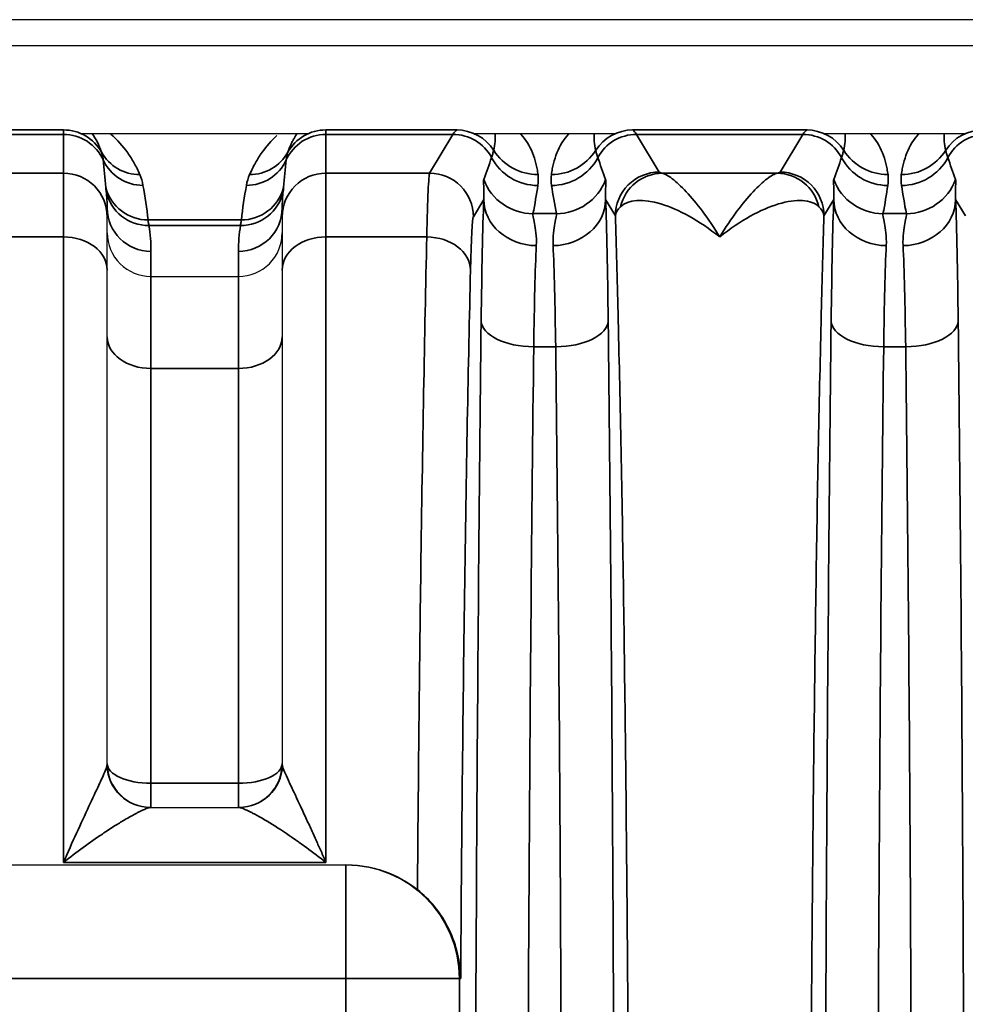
# Model space of a CAD drawing. Header units: millimetres. Extents: x 399 to 6233, y -1870 to 1602.
# Tile 329 of 656: x 4270 to 4281, y 485 to 496. Entities that reach past the tile are written whole.
import ezdxf

# ---------------------------------------------------------------- set-up
doc = ezdxf.new("R2010")
doc.units = ezdxf.units.MM
doc.layers.add('S40', color=7, linetype='Continuous')
doc.layers.add('可見 (ISO)', color=7, linetype='Continuous', lineweight=25)
doc.layers.add('窄部可見 (ISO)', color=7, linetype='Continuous', lineweight=35)

# ---------------------------------------------------------------- blocks, each defined once
blk = doc.blocks.new('S40-下視-02')
at = {"layer": '可見 (ISO)'}
for p, q in [((56.5, 16.5), (-56.5, 16.5)), ((52.25, 16.2), (-52.25, 16.2)), ((26.953, 15.2), (29.547, 15.2)), ((31.45, 15.2), (33.05, 15.2)), ((35.45, 15.2), (37.05, 15.2)), ((27.25, 14.349), (27.25, 14.247)), ((29.25, 14.247), (29.25, 14.349)), ((27.25, 13.64), (27.25, 14.247)), ((29.25, 14.247), (29.25, 13.64)), ((27.25, 8), (27.25, 13.64)), ((29.25, 13.64), (29.25, 8)), ((27.75, 13.566), (28.75, 13.566)), ((27.744, 7.5), (28.756, 7.5)), ((18.523, 6.844), (29.977, 6.844)), ((29.977, 6.844), (29.989, 6.844))]:
    blk.add_line(p, q, dxfattribs=at)
for centre, start, end in [((27.75, 8), 180, 270), ((28.75, 8), 270, 0)]:
    blk.add_arc(centre, 0.5, start, end, dxfattribs=at)
for points, knots in [([(27.25, 14.065), (27.25, 13.934), (27.304, 13.804), (27.397, 13.712), (27.489, 13.62), (27.618, 13.566), (27.75, 13.566)], [-0.0000151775, -0.0000151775, -0.0000151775, -0.0000151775, 0.0003793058, 0.0003793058, 0.0003793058, 0.0007737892, 0.0007737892, 0.0007737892, 0.0007737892]), ([(28.75, 13.566), (28.882, 13.566), (29.011, 13.62), (29.104, 13.712), (29.196, 13.804), (29.25, 13.935), (29.25, 14.065)], [0, 0, 0, 0, 0.0003907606, 0.0003907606, 0.0003907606, 0.0007815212, 0.0007815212, 0.0007815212, 0.0007815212]), ([(29.989, 6.844), (30.154, 6.844), (30.329, 6.811), (30.601, 6.697), (30.705, 6.634), (30.796, 6.561)], [-0.40134633, -0.40134633, -0.40134633, -0.40134633, -0.35174447, -0.35174447, -0.3169552, -0.3169552, -0.3169552, -0.3169552]), ([(31.29, 5.544), (31.29, 5.546), (31.29, 5.548), (31.289, 5.641), (31.278, 5.733), (31.236, 5.918), (31.204, 6.011), (31.116, 6.197), (31.058, 6.288), (30.931, 6.442), (30.866, 6.506), (30.796, 6.561)], [-0.000535, -0.000535, -0.000535, -0.000535, 0, 0, 0.0290077, 0.0290077, 0.0592099, 0.0592099, 0.0917988, 0.0917988, 0.1194024, 0.1194024, 0.1194024, 0.1194024])]:
    blk.add_open_spline(points, degree=3, knots=knots, dxfattribs=at)
at = {"layer": '窄部可見 (ISO)'}
for p, q in [((25.75, 15.241), (26.75, 15.241)), ((26.75, 15.19), (25.75, 15.19)), ((26.75, 15.241), (26.75, 15.243)), ((26.75, 15.241), (26.75, 15.19)), ((26.75, 14.747), (26.75, 15.19)), ((29.75, 15.243), (29.75, 15.241)), ((29.75, 15.19), (29.75, 15.241)), ((29.75, 15.241), (31.244, 15.241)), ((31.201, 15.19), (29.75, 15.19)), ((29.75, 15.19), (29.75, 14.747)), ((30.935, 14.747), (31.201, 15.19)), ((31.244, 15.241), (31.248, 15.243)), ((33.252, 15.243), (33.256, 15.241)), ((33.256, 15.241), (35.244, 15.241)), ((35.201, 15.19), (33.299, 15.19)), ((33.299, 15.19), (33.557, 14.759)), ((34.943, 14.759), (35.201, 15.19)), ((35.244, 15.241), (35.248, 15.243)), ((25.75, 14.747), (26.75, 14.747)), ((26.75, 14.747), (26.75, 14.018)), ((29.75, 14.747), (30.935, 14.747)), ((29.75, 14.018), (29.75, 14.747)), ((33.593, 14.747), (34.907, 14.747)), ((31.554, 14.445), (31.435, 14.247)), ((33.058, 14.26), (32.946, 14.445)), ((35.554, 14.445), (35.442, 14.26)), ((37.058, 14.26), (36.946, 14.445)), ((27.717, 14.212), (28.783, 14.212)), ((32.116, 14.285), (32.384, 14.285)), ((36.116, 14.285), (36.384, 14.285)), ((28.773, 14.148), (27.727, 14.148)), ((26.75, 14.018), (25.75, 14.018)), ((26.75, 14.018), (26.75, 6.871)), ((30.903, 14.018), (29.75, 14.018)), ((29.75, 6.871), (29.75, 14.018)), ((27.75, 13.854), (27.75, 13.566)), ((28.75, 13.566), (28.75, 13.854)), ((27.75, 12.516), (27.75, 13.566)), ((28.75, 13.566), (28.75, 12.516)), ((32.376, 12.762), (32.124, 12.762)), ((36.376, 12.762), (36.124, 12.762)), ((27.75, 12.516), (28.75, 12.516)), ((27.75, 7.776), (27.75, 12.516)), ((28.75, 12.516), (28.75, 7.776)), ((27.75, 7.5), (27.75, 7.776)), ((27.75, 7.776), (28.75, 7.776)), ((28.75, 7.5), (28.75, 7.776)), ((29.75, 6.871), (26.75, 6.871)), ((29.977, 6.844), (29.977, 5.544)), ((29.977, 5.544), (18.523, 5.544)), ((29.977, -5.544), (29.977, 5.544)), ((29.977, 5.544), (31.277, 5.544)), ((31.29, 5.544), (31.277, 5.544)), ((31.277, 5.544), (31.277, -5.544))]:
    blk.add_line(p, q, dxfattribs=at)
for centre, major_axis, ratio, start_param, end_param in [((26.75, 14.741), (0.5, 0), 0.999903, 0.510856, 1.570796), ((26.75, 14.69), (0.5, 0), 0.999391, 0.430108, 1.570796), ((26.75, 14.589), (0, -0.811), 0.616376, 2.081653, 2.424383), ((29.75, 14.69), (0.5, 0), 0.999391, 1.570796, 2.711485), ((29.75, 14.741), (0.5, 0), 0.999903, 1.570796, 2.630736), ((31.273, -84.793), (0, 100.043), 0.020838, 0.01396, 0.034899), ((31.201, 14.69), (0.429, -0.257), 0.999172, 1.028727, 2.110736), ((31.244, 14.741), (0.277, -0.416), 0.999683, 1.546818, 2.553481), ((30.969, 14.557), (-0.641, -0.802), 0.399262, 2.444096, 2.74736), ((33.531, 14.557), (0.641, -0.802), 0.399262, 3.535825, 3.839089), ((33.256, 14.741), (0.277, 0.416), 0.999683, 0.588111, 1.594775), ((33.299, 14.69), (0.429, 0.257), 0.999172, 1.030857, 2.112865), ((33.227, -84.793), (0, 100.043), 0.020838, 6.248286, 6.269226), ((35.273, -84.793), (0, 100.043), 0.020838, 0.01396, 0.034899), ((35.201, 14.69), (-0.429, 0.257), 0.999172, 4.17032, 5.252328), ((35.244, 14.741), (-0.277, 0.416), 0.999683, 4.688411, 5.695074), ((34.969, 14.557), (-0.641, -0.802), 0.399262, 2.444096, 2.74736), ((37.531, 14.557), (0.641, -0.802), 0.399262, 3.535825, 3.839089), ((37.256, 14.741), (-0.277, -0.416), 0.999683, 3.729704, 4.736367), ((37.299, 14.69), (-0.429, -0.257), 0.999172, 4.17245, 5.254458), ((27.622, 15.23), (-0.46, -0.197), 0.997957, 0.107065, 1.167568), ((28.878, 15.23), (0.46, -0.197), 0.997957, 5.115617, 6.17612), ((32.174, 15.329), (-0.595, -0.075), 0.998245, 0.438747, 1.445107), ((32.326, 15.329), (-0.595, 0.075), 0.998245, 1.696485, 2.702846), ((36.174, 15.329), (0.595, 0.075), 0.998245, 3.58034, 4.5867), ((36.326, 15.329), (0.595, -0.075), 0.998245, 4.838078, 5.844438), ((27.659, 15.107), (-0.492, -0.092), 0.998212, 0.245949, 1.386768), ((26.75, 14.081), (0, -1.961), 0.255034, 1.830009, 2.000904), ((28.841, 15.107), (0.492, -0.092), 0.998212, 4.896417, 6.037237), ((29.75, 14.081), (0, -1.961), 0.255034, 4.282281, 4.453176), ((30.748, 13.935), (-1.006, -2.097), 0.194686, 2.022352, 2.15293), ((32.172, 15.205), (-0.594, 0.083), 0.998238, 0.627947, 1.709607), ((32.328, 15.205), (-0.594, -0.083), 0.998238, 1.431986, 2.513646), ((33.752, 13.935), (1.006, -2.097), 0.194686, 4.130256, 4.260833), ((34.748, 13.935), (-1.006, -2.097), 0.194686, 2.022352, 2.15293), ((36.172, 15.205), (0.594, -0.083), 0.998238, 3.769539, 4.851199), ((36.328, 15.205), (0.594, 0.083), 0.998238, 4.573579, 5.655239), ((37.752, 13.935), (1.006, -2.097), 0.194686, 4.130256, 4.260833), ((26.75, 14.247), (0.5, 0), 0.999391, 0, 1.570796), ((29.75, 14.247), (-0.5, 0), 0.999391, 4.712389, 6.283185), ((30.934, 12.216), (-0.003, -2.532), 0.018707, 3.179035, 3.920792), ((30.935, 14.247), (0.429, -0.257), 0.999172, 0.54067, 2.110736), ((33.593, 14.247), (0.093, 0.491), 0.982993, 0.191203, 1.520008), ((34.907, 14.247), (-0.093, 0.491), 0.982993, 4.763177, 6.091983), ((32.116, 14.883), (-0.588, 0.12), 0.998201, 0.559467, 1.77166), ((32.384, 14.883), (-0.588, -0.12), 0.998201, 1.369933, 2.582126), ((36.116, 14.883), (0.588, -0.12), 0.998201, 3.70106, 4.913253), ((36.384, 14.883), (0.588, 0.12), 0.998201, 4.511525, 5.723718), ((27.717, 14.711), (-0.497, -0.054), 0.998252, 0.151951, 1.463611), ((27.727, 14.644), (-0.494, -0.079), 0.99169, 0.058198, 1.413837), ((26.75, 14.349), (0, -0.876), 0.570857, 1.570796, 1.786892), ((27.198, 13.978), (-0.126, 1.734), 0.309252, 4.825328, 5.06132), ((28.773, 14.644), (0.494, -0.079), 0.99169, 4.869348, 6.224987), ((29.302, 13.978), (0.126, 1.734), 0.309252, 1.221866, 1.457857), ((28.783, 14.711), (0.497, -0.054), 0.998252, 4.819575, 6.131234), ((29.75, 14.349), (0, -0.876), 0.570857, 4.496293, 4.712389), ((31.395, 13.851), (0.587, 1.898), 0.297416, 5.033605, 5.211679), ((33.105, 13.851), (-0.587, 1.898), 0.297416, 1.071506, 1.249581), ((35.395, 13.851), (0.587, 1.898), 0.297416, 5.033605, 5.211679), ((37.105, 13.851), (-0.587, 1.898), 0.297416, 1.071506, 1.249581), ((31.58, 11.768), (-0.007, -3.096), 0.02085, 3.667868, 4.283101), ((32.154, 14.445), (-0.6, 0.023), 0.876399, 0.0435, 1.604216), ((32.346, 14.445), (0.6, 0.023), 0.876399, 4.678969, 6.239685), ((32.92, 11.768), (0.007, -3.096), 0.02085, 2.000085, 2.615317), ((35.58, 11.768), (-0.007, -3.096), 0.02085, 3.667868, 4.283101), ((36.154, 14.445), (-0.6, 0.023), 0.876399, 0.0435, 1.604216), ((36.346, 14.445), (0.6, 0.023), 0.876399, 4.678969, 6.239685), ((36.92, 11.768), (0.007, -3.096), 0.02085, 2.000085, 2.615317), ((27.75, 14.349), (-0.5, 0), 0.991894, 0, 1.570796), ((28.75, 14.349), (0.5, 0), 0.991894, 4.712389, 6.283185), ((34.062, 14.245), (1.005, -0.004), 0.337804, 2.79924, 3.112734), ((31.433, 12.138), (0.003, 2.11), 0.022449, 0.037453, 0.779212), ((27.245, 13.928), (-0.052, 0.974), 0.515671, 4.608661, 4.913273), ((29.255, 13.928), (0.052, 0.974), 0.515671, 1.369912, 1.674524), ((26.75, 13.64), (0.5, 0), 0.756436, 0, 1.570796), ((29.75, 13.64), (-0.5, 0), 0.756436, 4.712389, 6.283185), ((30.903, 13.64), (0.5, -0.012), 0.756341, 0.032019, 1.589117), ((32.18, 11.688), (0.007, 2.58), 0.02502, 0.526295, 1.141522), ((32.32, 11.688), (-0.007, 2.58), 0.02502, 5.141663, 5.756891), ((36.18, 11.688), (0.007, 2.58), 0.02502, 0.526295, 1.141522), ((36.32, 11.688), (-0.007, 2.58), 0.02502, 5.141663, 5.756891), ((32.124, 13.057), (-0.6, 0.007), 0.49083, 0.024039, 1.576589), ((32.376, 13.057), (0.6, 0.007), 0.49083, 4.706597, 6.259146), ((36.124, 13.057), (-0.6, 0.007), 0.49083, 0.024039, 1.576589), ((36.376, 13.057), (0.6, 0.007), 0.49083, 4.706597, 6.259146), ((27.75, 12.877), (-0.5, 0), 0.722416, 0, 1.570796), ((28.75, 12.877), (0.5, 0), 0.722416, 4.712389, 6.283185), ((32.61, 0), (0, 26), 0.02143, 1.057724, 1.570796), ((36.61, 0), (0, 26), 0.02143, 1.057724, 1.570796), ((27.75, 8), (-0.5, 0), 0.448818, 0, 1.570796), ((28.75, 8), (0.5, 0), 0.448818, 4.712389, 6.283185), ((27.744, 8), (0, -0.5), 0.995128, 4.760791, 6.283185), ((28.756, 8), (0, -0.5), 0.995128, 0, 1.522394), ((29.977, 5.544), (0, 1.3), 0.999781, 4.712389, 6.283185)]:
    blk.add_ellipse(centre, major_axis=major_axis, ratio=ratio, start_param=start_param, end_param=end_param, dxfattribs=at)
for points, knots in [([(27.282, 15.2), (27.285, 15.197), (27.288, 15.195), (27.291, 15.192), (27.365, 15.13), (27.43, 15.056), (27.485, 14.979), (27.498, 14.96), (27.511, 14.94), (27.523, 14.921), (27.535, 14.901), (27.547, 14.882), (27.558, 14.862), (27.581, 14.821), (27.603, 14.777), (27.622, 14.731)], [0.5433864, 0.5433864, 0.5433864, 0.5433864, 0.5541315, 0.5541315, 0.5541315, 0.8071311, 0.8071311, 0.8071311, 0.8699152, 0.8699152, 0.8699152, 0.9328593, 0.9328593, 0.9328593, 1.05994, 1.05994, 1.05994, 1.05994]), ([(29.421, 15.2), (29.408, 15.182), (29.396, 15.163), (29.385, 15.143), (29.378, 15.131), (29.372, 15.119), (29.365, 15.107), (29.359, 15.094), (29.353, 15.082), (29.347, 15.069), (29.335, 15.043), (29.324, 15.015), (29.314, 14.985)], [3.8359828, 3.8359828, 3.8359828, 3.8359828, 3.9400529, 3.9400529, 3.9400529, 4.0047944, 4.0047944, 4.0047944, 4.0698151, 4.0698151, 4.0698151, 4.2015327, 4.2015327, 4.2015327, 4.2015327]), ([(31.971, 15.2), (31.973, 15.198), (31.975, 15.196), (31.977, 15.194), (32.033, 15.132), (32.078, 15.058), (32.11, 14.978), (32.126, 14.939), (32.139, 14.899), (32.15, 14.858), (32.155, 14.838), (32.159, 14.818), (32.163, 14.796), (32.167, 14.775), (32.171, 14.753), (32.174, 14.73)], [0.5211159, 0.5211159, 0.5211159, 0.5211159, 0.5290847, 0.5290847, 0.5290847, 0.7702868, 0.7702868, 0.7702868, 0.8883026, 0.8883026, 0.8883026, 0.9470384, 0.9470384, 0.9470384, 1.0057239, 1.0057239, 1.0057239, 1.0057239]), ([(32.326, 14.73), (32.329, 14.753), (32.333, 14.775), (32.337, 14.796), (32.341, 14.818), (32.345, 14.838), (32.35, 14.858), (32.361, 14.899), (32.374, 14.939), (32.39, 14.978), (32.422, 15.058), (32.467, 15.132), (32.523, 15.194), (32.525, 15.196), (32.527, 15.198), (32.529, 15.2)], [5.2774615, 5.2774615, 5.2774615, 5.2774615, 5.3361469, 5.3361469, 5.3361469, 5.3948827, 5.3948827, 5.3948827, 5.5128985, 5.5128985, 5.5128985, 5.7541006, 5.7541006, 5.7541006, 5.7620694, 5.7620694, 5.7620694, 5.7620694]), ([(35.971, 15.2), (35.973, 15.198), (35.975, 15.196), (35.977, 15.194), (36.033, 15.132), (36.078, 15.058), (36.11, 14.978), (36.126, 14.939), (36.139, 14.899), (36.15, 14.858), (36.155, 14.838), (36.159, 14.818), (36.163, 14.796), (36.167, 14.775), (36.171, 14.753), (36.174, 14.73)], [3.6627085, 3.6627085, 3.6627085, 3.6627085, 3.6706773, 3.6706773, 3.6706773, 3.9118795, 3.9118795, 3.9118795, 4.0298953, 4.0298953, 4.0298953, 4.0886311, 4.0886311, 4.0886311, 4.1473165, 4.1473165, 4.1473165, 4.1473165]), ([(36.326, 14.73), (36.329, 14.753), (36.333, 14.775), (36.337, 14.796), (36.341, 14.818), (36.345, 14.838), (36.35, 14.858), (36.361, 14.899), (36.374, 14.939), (36.39, 14.978), (36.422, 15.058), (36.467, 15.132), (36.523, 15.194), (36.525, 15.196), (36.527, 15.198), (36.529, 15.2)], [2.1358688, 2.1358688, 2.1358688, 2.1358688, 2.1945542, 2.1945542, 2.1945542, 2.25329, 2.25329, 2.25329, 2.3713058, 2.3713058, 2.3713058, 2.612508, 2.612508, 2.612508, 2.6204768, 2.6204768, 2.6204768, 2.6204768]), ([(28.878, 14.731), (28.898, 14.778), (28.921, 14.824), (28.944, 14.866), (28.956, 14.887), (28.968, 14.907), (28.981, 14.927), (28.993, 14.947), (29.006, 14.966), (29.02, 14.986), (29.069, 15.054), (29.126, 15.119), (29.19, 15.176)], [2.0816526, 2.0816526, 2.0816526, 2.0816526, 2.212959, 2.212959, 2.212959, 2.277762, 2.277762, 2.277762, 2.3422903, 2.3422903, 2.3422903, 2.5668118, 2.5668118, 2.5668118, 2.5668118]), ([(27.204, 14.898), (27.203, 14.914), (27.2, 14.929), (27.198, 14.943), (27.194, 14.958), (27.191, 14.972), (27.186, 14.985)], [0, 0, 0, 0, 0.001000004, 0.001000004, 0.001000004, 0.00208903, 0.00208903, 0.00208903, 0.00208903]), ([(29.314, 14.985), (29.31, 14.973), (29.306, 14.96), (29.303, 14.946), (29.3, 14.931), (29.298, 14.915), (29.296, 14.898)], [0, 0, 0, 0, 0.001000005, 0.001000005, 0.001000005, 0.002089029, 0.002089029, 0.002089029, 0.002089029]), ([(31.642, 14.924), (31.647, 14.939), (31.652, 14.954), (31.656, 14.967), (31.66, 14.982), (31.664, 14.996), (31.667, 15.008)], [0, 0, 0, 0, 0.001000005, 0.001000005, 0.001000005, 0.002089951, 0.002089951, 0.002089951, 0.002089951]), ([(32.833, 15.008), (32.836, 14.997), (32.839, 14.984), (32.843, 14.971), (32.847, 14.956), (32.852, 14.941), (32.858, 14.924)], [0, 0, 0, 0, 0.001000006, 0.001000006, 0.001000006, 0.00208995, 0.00208995, 0.00208995, 0.00208995]), ([(35.642, 14.924), (35.647, 14.939), (35.652, 14.954), (35.656, 14.967), (35.66, 14.982), (35.664, 14.996), (35.667, 15.008)], [0, 0, 0, 0, 0.001000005, 0.001000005, 0.001000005, 0.002089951, 0.002089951, 0.002089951, 0.002089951]), ([(36.833, 15.008), (36.836, 14.997), (36.839, 14.984), (36.843, 14.971), (36.847, 14.956), (36.852, 14.941), (36.858, 14.924)], [0, 0, 0, 0, 0.001000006, 0.001000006, 0.001000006, 0.00208995, 0.00208995, 0.00208995, 0.00208995]), ([(33.058, 14.26), (33.058, 14.39), (33.112, 14.52), (33.204, 14.613), (33.297, 14.705), (33.427, 14.759), (33.557, 14.759)], [0, 0, 0, 0, 0.5, 0.5, 0.5, 1, 1, 1, 1]), ([(33.593, 14.747), (33.621, 14.74), (33.66, 14.719), (33.707, 14.683), (33.754, 14.647), (33.81, 14.597), (33.868, 14.534), (33.927, 14.472), (33.989, 14.398), (34.053, 14.312), (34.117, 14.226), (34.184, 14.126), (34.25, 14.018)], [0, 0, 0, 0, 0.000534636, 0.000534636, 0.000534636, 0.001069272, 0.001069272, 0.001069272, 0.001603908, 0.001603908, 0.001603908, 0.002138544, 0.002138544, 0.002138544, 0.002138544]), ([(34.25, 14.018), (34.383, 14.236), (34.515, 14.409), (34.69, 14.597), (34.746, 14.647), (34.84, 14.719), (34.879, 14.74), (34.907, 14.747)], [-0.000011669, -0.000011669, -0.000011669, -0.000011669, 0.001066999, 0.001066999, 0.001606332, 0.001606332, 0.002145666, 0.002145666, 0.002145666, 0.002145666]), ([(35.442, 14.26), (35.442, 14.39), (35.388, 14.52), (35.296, 14.613), (35.203, 14.705), (35.073, 14.759), (34.943, 14.759)], [0, 0, 0, 0, 0.5, 0.5, 0.5, 1, 1, 1, 1]), ([(31.554, 14.445), (31.559, 14.51), (31.555, 14.561), (31.553, 14.598), (31.553, 14.599), (31.553, 14.599), (31.553, 14.6), (31.551, 14.638), (31.55, 14.662), (31.554, 14.674)], [0, 0, 0, 0, 0.000759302, 0.000759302, 0.000759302, 0.000774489, 0.000774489, 0.000774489, 0.001548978, 0.001548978, 0.001548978, 0.001548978]), ([(32.946, 14.674), (32.95, 14.662), (32.949, 14.637), (32.947, 14.6), (32.947, 14.599), (32.947, 14.598), (32.947, 14.597), (32.945, 14.56), (32.941, 14.51), (32.946, 14.445)], [0, 0, 0, 0, 0.000774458, 0.000774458, 0.000774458, 0.000793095, 0.000793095, 0.000793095, 0.001548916, 0.001548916, 0.001548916, 0.001548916]), ([(35.554, 14.445), (35.559, 14.51), (35.555, 14.561), (35.553, 14.598), (35.553, 14.599), (35.553, 14.599), (35.553, 14.6), (35.551, 14.638), (35.55, 14.662), (35.554, 14.674)], [0, 0, 0, 0, 0.000759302, 0.000759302, 0.000759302, 0.000774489, 0.000774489, 0.000774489, 0.001548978, 0.001548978, 0.001548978, 0.001548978]), ([(36.946, 14.674), (36.95, 14.662), (36.949, 14.637), (36.947, 14.6), (36.947, 14.599), (36.947, 14.598), (36.947, 14.597), (36.945, 14.56), (36.941, 14.51), (36.946, 14.445)], [0, 0, 0, 0, 0.000774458, 0.000774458, 0.000774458, 0.000793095, 0.000793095, 0.000793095, 0.001548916, 0.001548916, 0.001548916, 0.001548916]), ([(27.238, 14.537), (27.237, 14.548), (27.236, 14.557), (27.235, 14.565), (27.234, 14.572), (27.234, 14.578), (27.233, 14.583)], [0, 0, 0, 0, 0.0003830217, 0.0003830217, 0.0003830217, 0.0007195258, 0.0007195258, 0.0007195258, 0.0007195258]), ([(29.267, 14.583), (29.266, 14.578), (29.266, 14.572), (29.265, 14.565), (29.264, 14.557), (29.263, 14.548), (29.262, 14.537)], [0, 0, 0, 0, 0.0003365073, 0.0003365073, 0.0003365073, 0.0007195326, 0.0007195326, 0.0007195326, 0.0007195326]), ([(34.25, 14.018), (34.015, 14.206), (33.782, 14.334), (33.579, 14.395), (33.375, 14.455), (33.204, 14.446), (33.116, 14.364)], [-0.00001122, -0.00001122, -0.00001122, -0.00001122, 0.001104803, 0.001104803, 0.001104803, 0.002220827, 0.002220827, 0.002220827, 0.002220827]), ([(35.384, 14.364), (35.34, 14.405), (35.275, 14.428), (35.196, 14.433), (35.117, 14.438), (35.023, 14.425), (34.922, 14.395), (34.721, 14.335), (34.485, 14.206), (34.25, 14.018)], [0, 0, 0, 0, 0.000558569, 0.000558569, 0.000558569, 0.001117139, 0.001117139, 0.001117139, 0.002234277, 0.002234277, 0.002234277, 0.002234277]), ([(27.717, 14.212), (27.717, 14.206), (27.718, 14.198), (27.72, 14.188), (27.722, 14.177), (27.724, 14.164), (27.727, 14.148)], [0, 0, 0, 0, 0.0003206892, 0.0003206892, 0.0003206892, 0.0006862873, 0.0006862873, 0.0006862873, 0.0006862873]), ([(28.773, 14.148), (28.776, 14.164), (28.778, 14.177), (28.78, 14.188), (28.782, 14.198), (28.783, 14.206), (28.783, 14.212)], [0, 0, 0, 0, 0.0003655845, 0.0003655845, 0.0003655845, 0.0006862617, 0.0006862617, 0.0006862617, 0.0006862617]), ([(32.116, 14.285), (32.113, 14.271), (32.122, 14.234), (32.145, 14.112), (32.159, 14.027), (32.154, 13.919)], [0, 0, 0, 0, 0.000661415, 0.000661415, 0.001322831, 0.001322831, 0.001322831, 0.001322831]), ([(32.346, 13.919), (32.341, 14.027), (32.355, 14.111), (32.378, 14.233), (32.387, 14.271), (32.384, 14.285)], [0, 0, 0, 0, 0.000661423, 0.000661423, 0.001322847, 0.001322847, 0.001322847, 0.001322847]), ([(33.058, -14.26), (33.068, -13.913), (33.079, -13.54), (33.089, -13.151), (33.09, -13.088), (33.092, -13.023), (33.093, -12.958), (33.104, -12.494), (33.115, -11.998), (33.125, -11.479), (33.135, -10.961), (33.144, -10.417), (33.152, -9.847), (33.16, -9.278), (33.168, -8.68), (33.175, -8.064), (33.178, -7.803), (33.181, -7.539), (33.183, -7.272), (33.187, -6.908), (33.19, -6.538), (33.193, -6.163), (33.199, -5.512), (33.203, -4.841), (33.207, -4.157), (33.214, -2.787), (33.217, -1.401), (33.217, 0), (33.217, 1.401), (33.214, 2.786), (33.207, 4.157), (33.201, 5.237), (33.193, 6.277), (33.183, 7.272), (33.181, 7.539), (33.178, 7.803), (33.175, 8.064), (33.168, 8.68), (33.16, 9.277), (33.152, 9.847), (33.144, 10.416), (33.135, 10.96), (33.125, 11.479), (33.115, 11.998), (33.104, 12.494), (33.093, 12.958), (33.092, 13.023), (33.09, 13.088), (33.089, 13.151), (33.079, 13.54), (33.068, 13.913), (33.058, 14.26)], [0.0267397, 0.0267397, 0.0267397, 0.0267397, 0.0775919, 0.0775919, 0.0775919, 0.0858976, 0.0858976, 0.0858976, 0.1450554, 0.1450554, 0.1450554, 0.2042133, 0.2042133, 0.2042133, 0.2633711, 0.2633711, 0.2633711, 0.2884173, 0.2884173, 0.2884173, 0.322529, 0.322529, 0.322529, 0.3816868, 0.3816868, 0.3816868, 0.5, 0.5, 0.5, 0.6183182, 0.6183182, 0.6183182, 0.7115983, 0.7115983, 0.7115983, 0.7366339, 0.7366339, 0.7366339, 0.7957918, 0.7957918, 0.7957918, 0.8549496, 0.8549496, 0.8549496, 0.9141075, 0.9141075, 0.9141075, 0.9224155, 0.9224155, 0.9224155, 0.9732653, 0.9732653, 0.9732653, 0.9732653]), ([(35.442, 14.26), (35.432, 13.913), (35.421, 13.54), (35.411, 13.151), (35.41, 13.088), (35.408, 13.023), (35.407, 12.958), (35.396, 12.494), (35.385, 11.998), (35.375, 11.479), (35.365, 10.961), (35.356, 10.417), (35.348, 9.847), (35.34, 9.278), (35.332, 8.68), (35.325, 8.064), (35.322, 7.803), (35.319, 7.539), (35.317, 7.272), (35.313, 6.908), (35.31, 6.538), (35.307, 6.163), (35.301, 5.512), (35.297, 4.841), (35.293, 4.157), (35.286, 2.787), (35.283, 1.401), (35.283, 0), (35.283, -1.401), (35.286, -2.786), (35.293, -4.157), (35.299, -5.237), (35.307, -6.277), (35.317, -7.272), (35.319, -7.539), (35.322, -7.803), (35.325, -8.064), (35.332, -8.68), (35.34, -9.277), (35.348, -9.847), (35.356, -10.416), (35.365, -10.96), (35.375, -11.479), (35.385, -11.998), (35.396, -12.494), (35.407, -12.958), (35.408, -13.023), (35.41, -13.088), (35.411, -13.151), (35.421, -13.54), (35.432, -13.913), (35.442, -14.26)], [0.0267397, 0.0267397, 0.0267397, 0.0267397, 0.0775919, 0.0775919, 0.0775919, 0.0858976, 0.0858976, 0.0858976, 0.1450554, 0.1450554, 0.1450554, 0.2042133, 0.2042133, 0.2042133, 0.2633711, 0.2633711, 0.2633711, 0.2884173, 0.2884173, 0.2884173, 0.322529, 0.322529, 0.322529, 0.3816868, 0.3816868, 0.3816868, 0.5, 0.5, 0.5, 0.6183182, 0.6183182, 0.6183182, 0.7115983, 0.7115983, 0.7115983, 0.7366339, 0.7366339, 0.7366339, 0.7957918, 0.7957918, 0.7957918, 0.8549496, 0.8549496, 0.8549496, 0.9141075, 0.9141075, 0.9141075, 0.9224155, 0.9224155, 0.9224155, 0.9732653, 0.9732653, 0.9732653, 0.9732653]), ([(36.116, 14.285), (36.113, 14.271), (36.122, 14.234), (36.145, 14.112), (36.159, 14.027), (36.154, 13.919)], [0, 0, 0, 0, 0.000661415, 0.000661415, 0.001322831, 0.001322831, 0.001322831, 0.001322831]), ([(36.346, 13.919), (36.341, 14.027), (36.355, 14.111), (36.378, 14.233), (36.387, 14.271), (36.384, 14.285)], [0, 0, 0, 0, 0.000661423, 0.000661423, 0.001322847, 0.001322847, 0.001322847, 0.001322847]), ([(30.796, 6.561), (30.806, 7.829), (30.819, 9.062), (30.834, 10.211), (30.854, 11.631), (30.877, 12.921), (30.903, 14.018)], [3.503514, 3.503514, 3.503514, 3.503514, 3.7252869, 3.7252869, 3.7252869, 3.999439, 3.999439, 3.999439, 3.999439]), ([(31.402, 13.64), (31.377, 12.575), (31.353, 11.319), (31.334, 9.935), (31.315, 8.568), (31.3, 7.075), (31.29, 5.544)], [2.2837463, 2.2837463, 2.2837463, 2.2837463, 2.5580197, 2.5580197, 2.5580197, 2.829041, 2.829041, 2.829041, 2.829041]), ([(31.453, 0), (31.453, 2.275), (31.459, 4.549), (31.471, 6.749), (31.483, 8.949), (31.501, 11.075), (31.524, 13.057)], [0, 0, 0, 0, 0.256536, 0.256536, 0.256536, 0.5130721, 0.5130721, 0.5130721, 0.5130721]), ([(32.976, 13.057), (32.999, 11.075), (33.017, 8.949), (33.029, 6.749), (33.041, 4.549), (33.047, 2.275), (33.047, 0), (33.047, -2.275), (33.041, -4.549), (33.029, -6.749), (33.017, -8.949), (32.999, -11.075), (32.976, -13.057)], [2.628521, 2.628521, 2.628521, 2.628521, 2.885057, 2.885057, 2.885057, 3.141593, 3.141593, 3.141593, 3.398129, 3.398129, 3.398129, 3.654665, 3.654665, 3.654665, 3.654665]), ([(35.453, 0), (35.453, 2.275), (35.459, 4.549), (35.471, 6.749), (35.483, 8.949), (35.501, 11.075), (35.524, 13.057)], [0, 0, 0, 0, 0.256536, 0.256536, 0.256536, 0.5130721, 0.5130721, 0.5130721, 0.5130721]), ([(36.976, 13.057), (36.999, 11.075), (37.017, 8.949), (37.029, 6.749), (37.041, 4.549), (37.047, 2.275), (37.047, 0), (37.047, -2.275), (37.041, -4.549), (37.029, -6.749), (37.017, -8.949), (36.999, -11.075), (36.976, -13.057)], [2.628521, 2.628521, 2.628521, 2.628521, 2.885057, 2.885057, 2.885057, 3.141593, 3.141593, 3.141593, 3.398129, 3.398129, 3.398129, 3.654665, 3.654665, 3.654665, 3.654665]), ([(32.376, -12.762), (32.399, -10.825), (32.417, -8.748), (32.441, -4.446), (32.447, -2.223), (32.447, 2.223), (32.441, 4.446), (32.417, 8.748), (32.399, 10.825), (32.376, 12.762)], [2.628521, 2.628521, 2.628521, 2.628521, 2.885057, 2.885057, 3.141593, 3.141593, 3.398129, 3.398129, 3.654665, 3.654665, 3.654665, 3.654665]), ([(36.376, -12.762), (36.399, -10.825), (36.417, -8.748), (36.441, -4.446), (36.447, -2.223), (36.447, 2.223), (36.441, 4.446), (36.417, 8.748), (36.399, 10.825), (36.376, 12.762)], [2.628521, 2.628521, 2.628521, 2.628521, 2.885057, 2.885057, 3.141593, 3.141593, 3.398129, 3.398129, 3.654665, 3.654665, 3.654665, 3.654665]), ([(26.75, 6.871), (26.85, 7.101), (26.95, 7.319), (27.041, 7.513), (27.046, 7.524), (27.051, 7.535), (27.056, 7.545), (27.096, 7.63), (27.134, 7.711), (27.167, 7.782), (27.171, 7.791), (27.175, 7.8), (27.179, 7.808), (27.195, 7.844), (27.21, 7.878), (27.222, 7.907), (27.234, 7.934), (27.242, 7.958), (27.247, 7.976)], [-0.000007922, -0.000007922, -0.000007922, -0.000007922, 0.000792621, 0.000792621, 0.000792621, 0.000836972, 0.000836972, 0.000836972, 0.001192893, 0.001192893, 0.001192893, 0.001236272, 0.001236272, 0.001236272, 0.001422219, 0.001422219, 0.001422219, 0.001593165, 0.001593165, 0.001593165, 0.001593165]), ([(29.253, 7.976), (29.258, 7.958), (29.266, 7.934), (29.278, 7.907), (29.29, 7.877), (29.305, 7.844), (29.321, 7.808), (29.325, 7.8), (29.329, 7.791), (29.333, 7.782), (29.366, 7.711), (29.405, 7.63), (29.444, 7.545), (29.449, 7.534), (29.454, 7.524), (29.459, 7.513), (29.482, 7.464), (29.505, 7.414), (29.529, 7.363), (29.55, 7.318), (29.571, 7.272), (29.592, 7.225), (29.608, 7.192), (29.623, 7.158), (29.638, 7.124), (29.657, 7.083), (29.675, 7.041), (29.694, 6.999), (29.713, 6.957), (29.731, 6.914), (29.75, 6.871)], [0, 0, 0, 0, 0.000170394, 0.000170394, 0.000170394, 0.00035746, 0.00035746, 0.00035746, 0.000401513, 0.000401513, 0.000401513, 0.000758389, 0.000758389, 0.000758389, 0.000803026, 0.000803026, 0.000803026, 0.001003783, 0.001003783, 0.001003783, 0.001179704, 0.001179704, 0.001179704, 0.001304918, 0.001304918, 0.001304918, 0.001455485, 0.001455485, 0.001455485, 0.001606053, 0.001606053, 0.001606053, 0.001606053]), ([(27.744, 7.5), (27.735, 7.5), (27.718, 7.495), (27.695, 7.486), (27.671, 7.476), (27.64, 7.462), (27.607, 7.445), (27.601, 7.442), (27.595, 7.439), (27.588, 7.436), (27.551, 7.416), (27.511, 7.394), (27.468, 7.369), (27.434, 7.349), (27.398, 7.328), (27.362, 7.305), (27.353, 7.299), (27.344, 7.294), (27.335, 7.288), (27.29, 7.259), (27.243, 7.229), (27.195, 7.196), (27.051, 7.1), (26.9, 6.989), (26.75, 6.871)], [0, 0, 0, 0, 0.000175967, 0.000175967, 0.000175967, 0.000359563, 0.000359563, 0.000359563, 0.000393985, 0.000393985, 0.000393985, 0.000590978, 0.000590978, 0.000590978, 0.000749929, 0.000749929, 0.000749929, 0.000787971, 0.000787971, 0.000787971, 0.000984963, 0.000984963, 0.000984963, 0.001575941, 0.001575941, 0.001575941, 0.001575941]), ([(29.75, 6.871), (29.675, 6.93), (29.6, 6.987), (29.526, 7.041), (29.501, 7.06), (29.476, 7.077), (29.451, 7.095), (29.446, 7.099), (29.44, 7.103), (29.435, 7.107), (29.342, 7.172), (29.251, 7.234), (29.165, 7.288), (29.156, 7.294), (29.147, 7.299), (29.139, 7.305), (29.057, 7.355), (28.978, 7.401), (28.912, 7.436), (28.905, 7.439), (28.899, 7.442), (28.893, 7.445), (28.859, 7.462), (28.83, 7.476), (28.805, 7.486), (28.782, 7.495), (28.765, 7.5), (28.756, 7.5)], [-0.000006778, -0.000006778, -0.000006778, -0.000006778, 0.000287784, 0.000287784, 0.000287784, 0.000385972, 0.000385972, 0.000385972, 0.000408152, 0.000408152, 0.000408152, 0.000778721, 0.000778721, 0.000778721, 0.000816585, 0.000816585, 0.000816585, 0.001171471, 0.001171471, 0.001171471, 0.001205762, 0.001205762, 0.001205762, 0.001389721, 0.001389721, 0.001389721, 0.00156422, 0.00156422, 0.00156422, 0.00156422])]:
    blk.add_open_spline(points, degree=3, knots=knots, dxfattribs=at)
for points in [[(33.557, 14.759), (33.56, 14.755), (33.571, 14.751), (33.593, 14.747)], [(34.907, 14.747), (34.929, 14.751), (34.94, 14.755), (34.943, 14.759)], [(27.622, 14.731), (27.64, 14.69), (27.651, 14.649), (27.659, 14.607)], [(28.841, 14.607), (28.849, 14.649), (28.86, 14.69), (28.878, 14.731)], [(32.174, 14.73), (32.179, 14.689), (32.177, 14.648), (32.172, 14.606)], [(32.328, 14.606), (32.323, 14.648), (32.321, 14.689), (32.326, 14.73)], [(36.174, 14.73), (36.179, 14.689), (36.177, 14.648), (36.172, 14.606)], [(36.328, 14.606), (36.323, 14.648), (36.321, 14.689), (36.326, 14.73)], [(35.442, 14.26), (35.439, 14.295), (35.42, 14.329), (35.384, 14.364)], [(27.247, 7.976), (27.249, 7.984), (27.25, 7.992), (27.25, 8)], [(29.25, 8), (29.25, 7.992), (29.251, 7.984), (29.253, 7.976)]]:
    blk.add_open_spline(points, degree=3, dxfattribs=at)

msp = doc.modelspace()

# ---------------------------------------------------------------- block references
at = {"layer": 'S40'}
msp.add_blockref('S40-下視-02', (4243.739, 479.662), dxfattribs=at)

doc.saveas('drawing.dxf')
